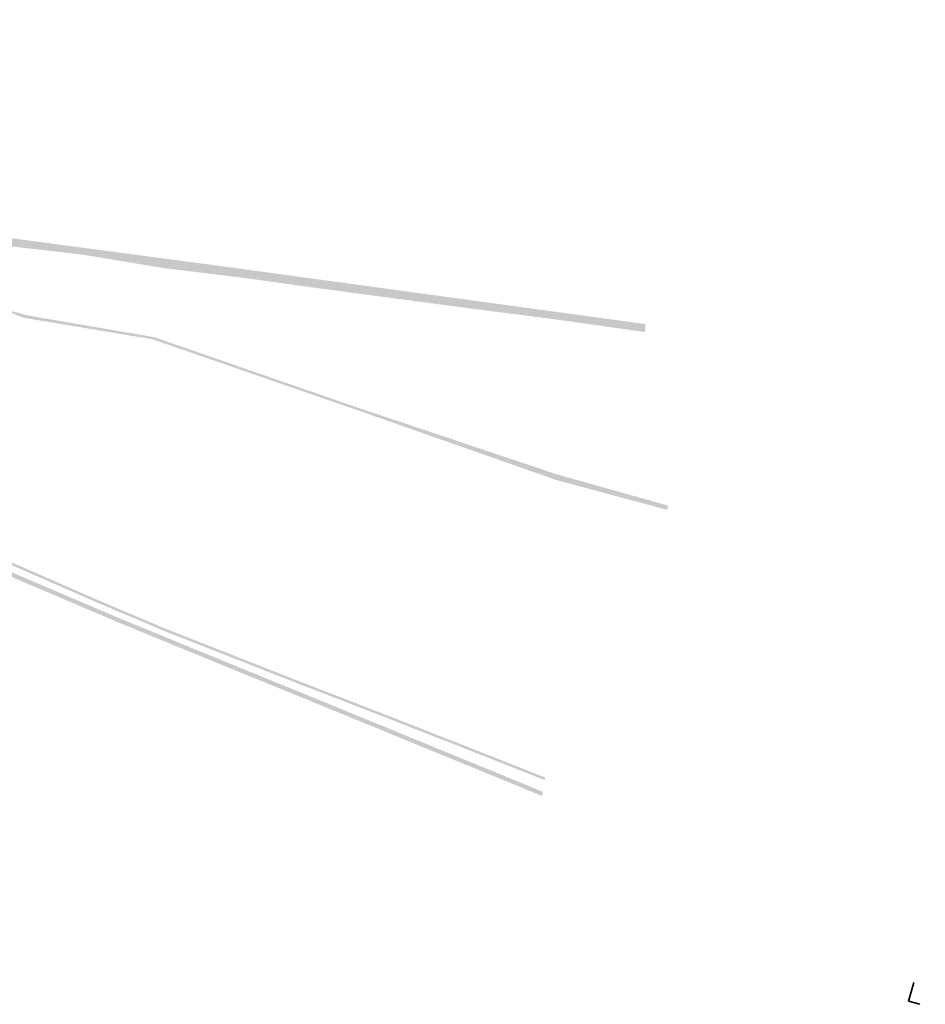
# Model space of a CAD drawing. Header units: metres. Extents: x 2514 to 227642, y 1683 to 852646.
# Tile 462 of 462: x 114263 to 114455, y 426328 to 426537. Entities that reach past the tile are written whole.
import ezdxf

# ---------------------------------------------------------------- set-up
doc = ezdxf.new("R2010")
doc.units = ezdxf.units.M
for name, color, linetype, lineweight in [('B-WE-IE-TERREINAFSCHEIDING_KUNSTMATIG_MUUR-V', 252, 'Continuous', 18), ('B-WE-OG-WATER_SLOOT-V', 252, 'Continuous', 18), ('B-WE-OG-WEG-V', 252, 'Continuous', 18), ('N-WE-VH-VERHARDING_BETONSTRAATSTEEN-G', 252, 'Continuous', 35)]:
    doc.layers.add(name, color=color, linetype=linetype, lineweight=lineweight)
pattern_1 = [(344.79, (114451.327, 426329.071), (1.8327, 6.74), [5.08, -1.905]), (74.79, (114451.327, 426329.071), (-6.74, 1.8327), [5.08, -1.905])]

msp = doc.modelspace()

# ---------------------------------------------------------------- hatches: boundary and pattern name
at = {"layer": 'B-WE-IE-TERREINAFSCHEIDING_KUNSTMATIG_MUUR-V'}
msp.add_hatch(color=256, dxfattribs=at).paths.add_polyline_path([(114022.033, 426509.444), (114021.992, 426509.185), (114030.539, 426506.682), (114047.969, 426501.294), (114064.733, 426495.85), (114066.984, 426495.083), (114070.583, 426493.855), (114071.648, 426493.492), (114071.655, 426493.492), (114071.655, 426493.49), (114080.352, 426490.525), (114099.768, 426483.683), (114116.19, 426477.721), (114137.947, 426469.603), (114157.148, 426462.368), (114173.789, 426456.075), (114186.92, 426450.968), (114190.402, 426449.53), (114207.261, 426442.334), (114220.618, 426436.58), (114220.619, 426436.58), (114225.755, 426434.367), (114244.195, 426426.418), (114263.756, 426417.931), (114283.773, 426409.406), (114305.2, 426400.604), (114324.495, 426392.742), (114339.548, 426386.571), (114352.298, 426381.34), (114366.056, 426375.709), (114373.538, 426372.619), (114373.585, 426372.906), (114373.684, 426373.512), (114366.399, 426376.542), (114352.64, 426382.174), (114339.89, 426387.405), (114324.836, 426393.576), (114305.541, 426401.438), (114284.121, 426410.237), (114264.112, 426418.759), (114244.553, 426427.245), (114226.112, 426435.195), (114207.617, 426443.162), (114190.751, 426450.361), (114187.256, 426451.805), (114174.112, 426456.917), (114157.466, 426463.212), (114138.264, 426470.447), (114116.501, 426478.567), (114100.071, 426484.532), (114080.647, 426491.377), (114065.018, 426496.705), (114048.241, 426502.153), (114030.799, 426507.545), (114022.134, 426510.082)])
at = {"layer": 'B-WE-OG-WATER_SLOOT-V'}
msp.add_hatch(color=256, dxfattribs=at).paths.add_polyline_path([(114093.68, 426537.293), (114092.427, 426537.395), (114091.368, 426535.244), (114091.005, 426534.222), (114090.159, 426531.837), (114089.711, 426530.391), (114089.504, 426529.316), (114089.56, 426529.168), (114091.485, 426528.185), (114094.656, 426527.061), (114098.814, 426525.779), (114105.393, 426523.395), (114111.161, 426520.902), (114116.824, 426518.863), (114123.546, 426516.258), (114130.149, 426513.651), (114136.338, 426511.31), (114141.93, 426509.202), (114147.782, 426507.232), (114151.772, 426505.521), (114156.214, 426503.539), (114158.668, 426502.273), (114161.395, 426501.339), (114164.063, 426500.415), (114167.342, 426499.592), (114173.919, 426497.446), (114179.759, 426495.398), (114184.723, 426493.828), (114188.243, 426492.648), (114189.446, 426492.356), (114190.149, 426491.668), (114191.387, 426490.736), (114192.705, 426490.544), (114193.531, 426490.868), (114194.349, 426490.776), (114195.207, 426490.44), (114199.336, 426488.727), (114205.394, 426486.684), (114211.741, 426484.951), (114215.11, 426484.074), (114220.182, 426482.923), (114221.886, 426482.669), (114223.153, 426482.902), (114224.36, 426482.51), (114224.357, 426481.876), (114224.27, 426481.335), (114225.302, 426480.594), (114229.658, 426478.943), (114230.899, 426478.645), (114231.452, 426479.369), (114232.761, 426481.103), (114233.341, 426481.625), (114233.946, 426481.686), (114235.478, 426481.222), (114239.063, 426479.953), (114244.132, 426479.04), (114246.776, 426478.458), (114251.907, 426477.059), (114256.614, 426475.987), (114260.629, 426475.254), (114263.464, 426474.138), (114290.837, 426469.574), (114334.103, 426454.598), (114376.544, 426439.698), (114399.211, 426433.604), (114400.188, 426433.341), (114400.23, 426434.277), (114376.737, 426440.888), (114334.231, 426455.113), (114291.187, 426470.024), (114289.978, 426470.229), (114264.351, 426474.629), (114257.716, 426476.401), (114251.314, 426477.836), (114248.601, 426478.846), (114244.809, 426479.812), (114238.724, 426480.828), (114234.772, 426482.156), (114232.976, 426482.583), (114232.326, 426482.489), (114231.655, 426481.764), (114230.844, 426480.049), (114230.582, 426479.774), (114229.272, 426480.143), (114225.278, 426481.577), (114225.247, 426481.879), (114225.415, 426482.923), (114225.25, 426483.505), (114224.062, 426484.013), (114222.741, 426484.185), (114221.114, 426483.931), (114219.391, 426484.069), (114216.584, 426484.499), (114204.808, 426487.499), (114200.36, 426488.947), (114194.26, 426491.353), (114193.586, 426491.481), (114193.034, 426491.252), (114191.736, 426491.322), (114190.836, 426491.645), (114190.061, 426492.503), (114188.48, 426493.153), (114183.703, 426494.534), (114178.752, 426496.182), (114168.524, 426499.806), (114163.638, 426501.126), (114159.607, 426502.704), (114156.429, 426504.404), (114153.368, 426505.847), (114148.172, 426507.95), (114144.245, 426509.433), (114133.823, 426513.208), (114127.998, 426515.471), (114120.635, 426518.16), (114114.442, 426520.601), (114108.07, 426522.913), (114103.215, 426524.922), (114097.394, 426527.204), (114093.313, 426528.474), (114090.635, 426529.459), (114090.127, 426529.878), (114089.864, 426530.329), (114090.352, 426531.737), (114091.2, 426534.184), (114092.395, 426536.594), (114092.869, 426536.955), (114093.665, 426536.847), (114094.539, 426536.607), (114116.003, 426528.106), (114126.907, 426523.877), (114137.642, 426519.577), (114177.309, 426504.248), (114187.549, 426500.086), (114191.739, 426498.263), (114193.175, 426497.815), (114194.66, 426497.556), (114198.171, 426497.31), (114207.205, 426496.29), (114213.91, 426495.493), (114214.689, 426495.953), (114215.532, 426496.281), (114216.418, 426496.466), (114217.322, 426496.505), (114218.22, 426496.395), (114219.088, 426496.141), (114219.903, 426495.748), (114220.644, 426495.228), (114221.289, 426494.594), (114247.331, 426490.848), (114276.109, 426487.519), (114293.096, 426484.686), (114310.58, 426482.552), (114324.832, 426480.558), (114355.312, 426476.5), (114376.795, 426473.733), (114395.351, 426471.09), (114395.493, 426472.795), (114304.782, 426485.185), (114223.54, 426495.982), (114221.689, 426496.863), (114218.67, 426497.666), (114216.019, 426497.81), (114213.388, 426497.454), (114211.939, 426497.009), (114206.288, 426496.651), (114201.956, 426497.271), (114194.334, 426497.978), (114192.948, 426498.24), (114182.582, 426502.482), (114173.423, 426506.093), (114163.739, 426509.769), (114137.448, 426519.957), (114128.673, 426523.488), (114099.664, 426534.786), (114095.271, 426536.701)])
at = {"layer": 'B-WE-OG-WEG-V'}
msp.add_hatch(color=256, dxfattribs=at).paths.add_polyline_path([(114374.184, 426376.563), (114356.166, 426383.679), (114337.02, 426391.173), (114320.4, 426397.608), (114293.385, 426408.23), (114279.086, 426414.292), (114264.334, 426420.745), (114249.999, 426426.952), (114234.365, 426433.844), (114218.506, 426440.692), (114195.07, 426450.501), (114174.57, 426458.59), (114147.041, 426469.096), (114123.42, 426478.122), (114087.892, 426491.557), (114064.91, 426499.628), (114041.015, 426507.686), (114022.665, 426513.456), (114022.578, 426512.903), (114040.924, 426507.134), (114064.82, 426499.076), (114087.801, 426491.005), (114123.329, 426477.57), (114146.951, 426468.544), (114174.48, 426458.038), (114194.979, 426449.95), (114218.416, 426440.14), (114234.274, 426433.292), (114249.908, 426426.4), (114264.244, 426420.193), (114278.996, 426413.74), (114293.295, 426407.678), (114320.31, 426397.056), (114336.929, 426390.621), (114356.076, 426383.127), (114374.093, 426376.011)])
at = {"layer": 'N-WE-VH-VERHARDING_BETONSTRAATSTEEN-G', "ltscale": 0.2}
h = msp.add_hatch(dxfattribs=at)
h.set_pattern_fill('ANGLE', color=256)
h.set_pattern_definition(pattern_1)
h.paths.add_polyline_path([(114454.886, 426332.632), (114452.413, 426333.065), (114451.852, 426331.001), (114451.327, 426329.071), (114453.739, 426328.415)])
h = msp.add_hatch(dxfattribs=at)
h.set_pattern_fill('ANGLE', color=256)
h.set_pattern_definition(pattern_1)
h.paths.add_polyline_path([(114454.886, 426332.632), (114452.413, 426333.065), (114451.852, 426331.001), (114451.327, 426329.071), (114453.739, 426328.415)])

doc.saveas('drawing.dxf')
